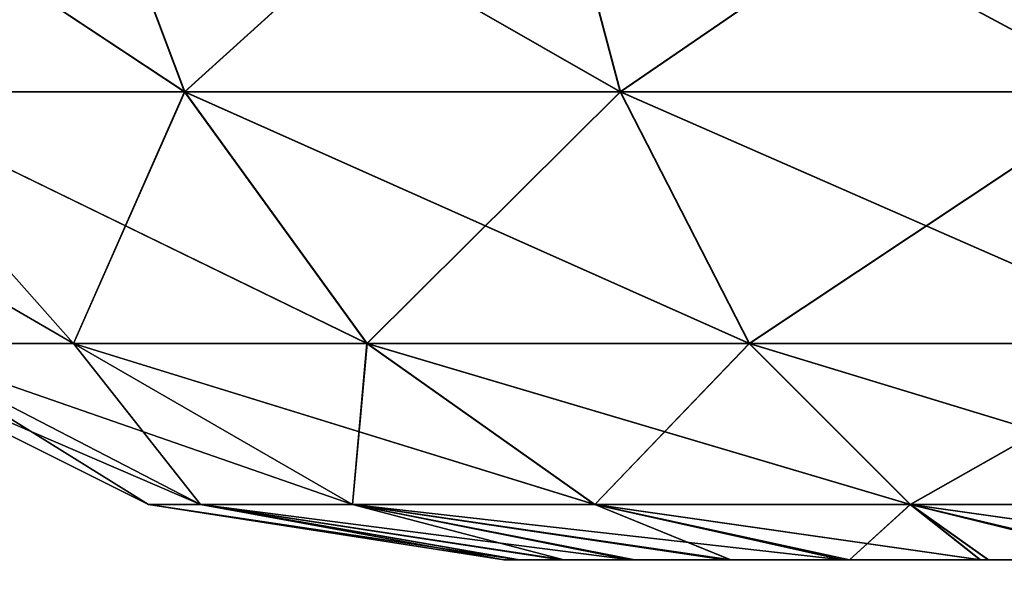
# Model space of a CAD drawing. Header units: millimetres. Extents: x -55 to 55, y -4 to 85.
# Tile 344 of 656: x -19.229 to -19.019, y 0.496 to 0.615. Entities that reach past the tile are written whole.
import ezdxf

# ---------------------------------------------------------------- set-up
doc = ezdxf.new("R2010")
doc.units = ezdxf.units.MM
doc.header["$LTSCALE"] = 116.785152
for name, color, linetype in [('2', 7, 'CONTINUOUS'), ('20', 7, 'CONTINUOUS'), ('22', 7, 'CONTINUOUS'), ('638', 7, 'CONTINUOUS'), ('639', 7, 'CONTINUOUS'), ('653', 7, 'CONTINUOUS'), ('654', 7, 'CONTINUOUS'), ('655', 7, 'CONTINUOUS'), ('661', 7, 'CONTINUOUS'), ('662', 7, 'CONTINUOUS'), ('663', 7, 'CONTINUOUS'), ('677', 7, 'CONTINUOUS'), ('8028', 7, 'CONTINUOUS'), ('8030', 7, 'CONTINUOUS'), ('8091', 7, 'CONTINUOUS'), ('8093', 7, 'CONTINUOUS')]:
    doc.layers.add(name, color=color, linetype=linetype)

msp = doc.modelspace()

# ---------------------------------------------------------------- linework, layer by layer
at = {"layer": '2', "color": 7, "linetype": 'CONTINUOUS'}
for points in [[(-19.12222, 0.5, 47.44684), (-19.12553, 0.5, 25.09938), (-19.12553, 0.5, 47.40627), (-19.12222, 0.5, 47.44684)], [(-19.12244, 0.5, 25.06018), (-19.12553, 0.5, 25.09938), (-19.12222, 0.5, 47.44684), (-19.12244, 0.5, 25.06018)], [(-19.12222, 0.5, -25.05883), (-19.12553, 0.5, -47.40627), (-19.12553, 0.5, -25.09938), (-19.12222, 0.5, -25.05883)], [(-19.12244, 0.5, -47.44548), (-19.12553, 0.5, -47.40627), (-19.12222, 0.5, -25.05883), (-19.12244, 0.5, -47.44548)], [(-19.12222, 0.5, 22.89117), (-19.12553, 0.5, -22.85062), (-19.12553, 0.5, 22.85062), (-19.12222, 0.5, 22.89117)], [(-19.12244, 0.5, -22.88982), (-19.12553, 0.5, -22.85062), (-19.12222, 0.5, 22.89117), (-19.12244, 0.5, -22.88982)], [(-19.11337, 0.5, 25.02236), (-19.12244, 0.5, 25.06018), (-19.12222, 0.5, 47.44684), (-19.11337, 0.5, 25.02236)], [(-19.11338, 0.5, -47.4833), (-19.12244, 0.5, -47.44548), (-19.12222, 0.5, -25.05883), (-19.11338, 0.5, -47.4833)], [(-19.11337, 0.5, -22.92764), (-19.12244, 0.5, -22.88982), (-19.12222, 0.5, 22.89117), (-19.11337, 0.5, -22.92764)], [(-19.1127, 0.5, 47.48535), (-19.11337, 0.5, 25.02236), (-19.12222, 0.5, 47.44684), (-19.1127, 0.5, 47.48535)], [(-19.1127, 0.5, -25.02033), (-19.11338, 0.5, -47.4833), (-19.12222, 0.5, -25.05883), (-19.1127, 0.5, -25.02033)], [(-19.1127, 0.5, 22.92967), (-19.11337, 0.5, -22.92764), (-19.12222, 0.5, 22.89117), (-19.1127, 0.5, 22.92967)], [(-19.09854, 0.5, -47.51928), (-19.11338, 0.5, -47.4833), (-19.1127, 0.5, -25.02033), (-19.09854, 0.5, -47.51928)], [(-19.09854, 0.5, 24.98638), (-19.11337, 0.5, 25.02236), (-19.1127, 0.5, 47.48535), (-19.09854, 0.5, 24.98638)], [(-19.09854, 0.5, -22.96362), (-19.11337, 0.5, -22.92764), (-19.1127, 0.5, 22.92967), (-19.09854, 0.5, -22.96362)], [(-19.09758, 0.5, 47.52117), (-19.09854, 0.5, 24.98638), (-19.1127, 0.5, 47.48535), (-19.09758, 0.5, 47.52117)], [(-19.09757, 0.5, 22.9655), (-19.09854, 0.5, -22.96362), (-19.1127, 0.5, 22.92967), (-19.09757, 0.5, 22.9655)], [(-19.09757, 0.5, -24.9845), (-19.09854, 0.5, -47.51928), (-19.1127, 0.5, -25.02033), (-19.09757, 0.5, -24.9845)], [(-19.07829, 0.5, 24.95314), (-19.09854, 0.5, 24.98638), (-19.09758, 0.5, 47.52117), (-19.07829, 0.5, 24.95314)], [(-19.07829, 0.5, -22.99686), (-19.09854, 0.5, -22.96362), (-19.09757, 0.5, 22.9655), (-19.07829, 0.5, -22.99686)], [(-19.0783, 0.5, -47.55253), (-19.09854, 0.5, -47.51928), (-19.09757, 0.5, -24.9845), (-19.0783, 0.5, -47.55253)], [(-19.07705, 0.5, 47.55425), (-19.07829, 0.5, 24.95314), (-19.09758, 0.5, 47.52117), (-19.07705, 0.5, 47.55425)], [(-19.07704, 0.5, 22.99858), (-19.07829, 0.5, -22.99686), (-19.09757, 0.5, 22.9655), (-19.07704, 0.5, 22.99858)], [(-19.07704, 0.5, -24.95142), (-19.0783, 0.5, -47.55253), (-19.09757, 0.5, -24.9845), (-19.07704, 0.5, -24.95142)], [(-19.05315, 0.5, -47.58222), (-19.0783, 0.5, -47.55253), (-19.07704, 0.5, -24.95142), (-19.05315, 0.5, -47.58222)], [(-19.05313, 0.5, 24.92345), (-19.07829, 0.5, 24.95314), (-19.07705, 0.5, 47.55425), (-19.05313, 0.5, 24.92345)], [(-19.05313, 0.5, -23.02655), (-19.07829, 0.5, -22.99686), (-19.07704, 0.5, 22.99858), (-19.05313, 0.5, -23.02655)], [(-19.05164, 0.5, 47.58373), (-19.05313, 0.5, 24.92345), (-19.07705, 0.5, 47.55425), (-19.05164, 0.5, 47.58373)], [(-19.05162, 0.5, 23.02806), (-19.05313, 0.5, -23.02655), (-19.07704, 0.5, 22.99858), (-19.05162, 0.5, 23.02806)], [(-19.05162, 0.5, -24.92194), (-19.05315, 0.5, -47.58222), (-19.07704, 0.5, -24.95142), (-19.05162, 0.5, -24.92194)], [(-19.02369, 0.5, -47.60764), (-19.05315, 0.5, -47.58222), (-19.05162, 0.5, -24.92194), (-19.02369, 0.5, -47.60764)], [(-19.02366, 0.5, 24.89802), (-19.05313, 0.5, 24.92345), (-19.05164, 0.5, 47.58373), (-19.02366, 0.5, 24.89802)], [(-19.02366, 0.5, -23.05198), (-19.05313, 0.5, -23.02655), (-19.05162, 0.5, 23.02806), (-19.02366, 0.5, -23.05198)], [(-19.02196, 0.5, 47.60891), (-19.02366, 0.5, 24.89802), (-19.05164, 0.5, 47.58373), (-19.02196, 0.5, 47.60891)], [(-19.02194, 0.5, 23.05324), (-19.02366, 0.5, -23.05198), (-19.05162, 0.5, 23.02806), (-19.02194, 0.5, 23.05324)], [(-19.02194, 0.5, -24.89676), (-19.02369, 0.5, -47.60764), (-19.05162, 0.5, -24.92194), (-19.02194, 0.5, -24.89676)], [(-18.99064, 0.5, -47.62818), (-19.02369, 0.5, -47.60764), (-19.02194, 0.5, -24.89676), (-18.99064, 0.5, -47.62818)], [(-18.9906, 0.5, 24.87748), (-19.02366, 0.5, 24.89802), (-19.02196, 0.5, 47.60891), (-18.9906, 0.5, 24.87748)], [(-18.9906, 0.5, -23.07252), (-19.02366, 0.5, -23.05198), (-19.02194, 0.5, 23.05324), (-18.9906, 0.5, -23.07252)], [(-18.98873, 0.5, 47.62916), (-18.9906, 0.5, 24.87748), (-19.02196, 0.5, 47.60891), (-18.98873, 0.5, 47.62916)], [(-18.9887, 0.5, 23.0735), (-18.9906, 0.5, -23.07252), (-19.02194, 0.5, 23.05324), (-18.9887, 0.5, 23.0735)], [(-18.9887, 0.5, -24.8765), (-18.99064, 0.5, -47.62818), (-19.02194, 0.5, -24.89676), (-18.9887, 0.5, -24.8765)]]:
    msp.add_3dface(points, dxfattribs=at)
at = {"layer": '20', "color": 7, "linetype": 'CONTINUOUS'}
for points in [[(-50.92013, 18.84607, 51.91978), (-50.34738, -3.02618, 51.34704), (-6.30656, 18.84607, 51.91978), (-50.92013, 18.84607, 51.91978)], [(-6.30656, 18.84607, 51.91978), (-50.34738, -3.02618, 51.34704), (-6.29088, 1.69543, 51.47068), (-6.30656, 18.84607, 51.91978)], [(-6.29088, 1.69543, 51.47068), (-50.34738, -3.02618, 51.34704), (-6.28232, 1.56595, 51.46729), (-6.29088, 1.69543, 51.47068)], [(-6.28232, 1.56595, 51.46729), (-50.34738, -3.02618, 51.34704), (-6.25679, 1.43767, 51.46393), (-6.28232, 1.56595, 51.46729)], [(-6.25679, 1.43767, 51.46393), (-50.34738, -3.02618, 51.34704), (-6.21465, 1.31366, 51.46068), (-6.25679, 1.43767, 51.46393)], [(-6.21465, 1.31366, 51.46068), (-50.34738, -3.02618, 51.34704), (-6.15676, 1.19644, 51.45761), (-6.21465, 1.31366, 51.46068)], [(-6.15676, 1.19644, 51.45761), (-50.34738, -3.02618, 51.34704), (-6.0841, 1.08782, 51.45477), (-6.15676, 1.19644, 51.45761)], [(-6.0841, 1.08782, 51.45477), (-50.34738, -3.02618, 51.34704), (-5.99776, 0.9895, 51.45219), (-6.0841, 1.08782, 51.45477)], [(-5.99776, 0.9895, 51.45219), (-50.34738, -3.02618, 51.34704), (-5.8993, 0.90327, 51.44993), (-5.99776, 0.9895, 51.45219)], [(-5.8993, 0.90327, 51.44993), (-50.34738, -3.02618, 51.34704), (-5.7905, 0.83069, 51.44803), (-5.8993, 0.90327, 51.44993)], [(-5.7905, 0.83069, 51.44803), (-50.34738, -3.02618, 51.34704), (-5.67311, 0.7729, 51.44652), (-5.7905, 0.83069, 51.44803)], [(-5.67311, 0.7729, 51.44652), (-50.34738, -3.02618, 51.34704), (-5.54893, 0.73085, 51.44542), (-5.67311, 0.7729, 51.44652)], [(-5.54893, 0.73085, 51.44542), (-50.34738, -3.02618, 51.34704), (-5.42038, 0.7054, 51.44475), (-5.54893, 0.73085, 51.44542)], [(-50.34738, -3.02618, 51.34704), (50.34738, -3.02618, 51.34704), (-5.42038, 0.7054, 51.44475), (-50.34738, -3.02618, 51.34704)]]:
    msp.add_3dface(points, dxfattribs=at)
at = {"layer": '22', "color": 7, "linetype": 'CONTINUOUS'}
for points in [[(-50.34738, -3.02618, -51.34704), (-50.92013, 18.84607, -51.91978), (-6.30656, 18.84607, -51.91978), (-50.34738, -3.02618, -51.34704)], [(-6.29088, 1.69543, -51.47068), (-50.34738, -3.02618, -51.34704), (-6.30656, 18.84607, -51.91978), (-6.29088, 1.69543, -51.47068)], [(-6.28232, 1.56591, -51.46729), (-50.34738, -3.02618, -51.34704), (-6.29088, 1.69543, -51.47068), (-6.28232, 1.56591, -51.46729)], [(-6.25678, 1.43761, -51.46393), (-50.34738, -3.02618, -51.34704), (-6.28232, 1.56591, -51.46729), (-6.25678, 1.43761, -51.46393)], [(-6.21463, 1.31361, -51.46068), (-50.34738, -3.02618, -51.34704), (-6.25678, 1.43761, -51.46393), (-6.21463, 1.31361, -51.46068)], [(-6.15674, 1.1964, -51.45761), (-50.34738, -3.02618, -51.34704), (-6.21463, 1.31361, -51.46068), (-6.15674, 1.1964, -51.45761)], [(-6.08406, 1.08777, -51.45477), (-50.34738, -3.02618, -51.34704), (-6.15674, 1.1964, -51.45761), (-6.08406, 1.08777, -51.45477)], [(-5.99771, 0.98945, -51.45219), (-50.34738, -3.02618, -51.34704), (-6.08406, 1.08777, -51.45477), (-5.99771, 0.98945, -51.45219)], [(-5.89924, 0.90322, -51.44993), (-50.34738, -3.02618, -51.34704), (-5.99771, 0.98945, -51.45219), (-5.89924, 0.90322, -51.44993)], [(-5.79044, 0.83066, -51.44803), (-50.34738, -3.02618, -51.34704), (-5.89924, 0.90322, -51.44993), (-5.79044, 0.83066, -51.44803)], [(-5.67303, 0.77287, -51.44652), (-50.34738, -3.02618, -51.34704), (-5.79044, 0.83066, -51.44803), (-5.67303, 0.77287, -51.44652)], [(-5.54881, 0.73082, -51.44542), (-50.34738, -3.02618, -51.34704), (-5.67303, 0.77287, -51.44652), (-5.54881, 0.73082, -51.44542)], [(-5.42029, 0.70539, -51.44475), (-50.34738, -3.02618, -51.34704), (-5.54881, 0.73082, -51.44542), (-5.42029, 0.70539, -51.44475)], [(50.34738, -3.02618, -51.34704), (-50.34738, -3.02618, -51.34704), (5.42038, 0.7054, -51.44475), (50.34738, -3.02618, -51.34704)], [(5.42038, 0.7054, -51.44475), (-50.34738, -3.02618, -51.34704), (5.29057, 0.69695, -51.44453), (5.42038, 0.7054, -51.44475)], [(-5.29057, 0.69695, -51.44453), (-50.34738, -3.02618, -51.34704), (-5.42029, 0.70539, -51.44475), (-5.29057, 0.69695, -51.44453)], [(5.29057, 0.69695, -51.44453), (-50.34738, -3.02618, -51.34704), (-5.29057, 0.69695, -51.44453), (5.29057, 0.69695, -51.44453)]]:
    msp.add_3dface(points, dxfattribs=at)
at = {"layer": '638', "color": 7, "linetype": 'CONTINUOUS'}
for points in [[(-19.20154, 0.51183, 47.40627), (-19.27041, 0.54626, 25.09938), (-19.27041, 0.54626, 47.40627), (-19.20154, 0.51183, 47.40627)], [(-19.20154, 0.51183, 25.09938), (-19.27041, 0.54626, 25.09938), (-19.20154, 0.51183, 47.40627), (-19.20154, 0.51183, 25.09938)], [(-19.12553, 0.5, 47.40627), (-19.20154, 0.51183, 25.09938), (-19.20154, 0.51183, 47.40627), (-19.12553, 0.5, 47.40627)], [(-19.12553, 0.5, 47.40627), (-19.12553, 0.5, 25.09938), (-19.20154, 0.51183, 25.09938), (-19.12553, 0.5, 47.40627)]]:
    msp.add_3dface(points, dxfattribs=at)
at = {"layer": '639', "color": 7, "linetype": 'CONTINUOUS'}
for points in [[(-19.21939, 0.668, 47.74997), (-19.26531, 0.60002, 47.63121), (-19.29663, 0.668, 47.64928), (-19.21939, 0.668, 47.74997)], [(-19.19382, 0.60002, 47.72441), (-19.26531, 0.60002, 47.63121), (-19.21939, 0.668, 47.74997), (-19.19382, 0.60002, 47.72441)], [(-19.11872, 0.668, 47.82724), (-19.19382, 0.60002, 47.72441), (-19.21939, 0.668, 47.74997), (-19.11872, 0.668, 47.82724)], [(-19.10064, 0.60002, 47.79593), (-19.19382, 0.60002, 47.72441), (-19.11872, 0.668, 47.82724), (-19.10064, 0.60002, 47.79593)], [(-19.00147, 0.668, 47.87581), (-19.10064, 0.60002, 47.79593), (-19.11872, 0.668, 47.82724), (-19.00147, 0.668, 47.87581)], [(-18.99212, 0.60002, 47.84088), (-19.10064, 0.60002, 47.79593), (-19.00147, 0.668, 47.87581), (-18.99212, 0.60002, 47.84088)], [(-19.19382, 0.60002, 47.72441), (-19.21756, 0.54626, 47.60366), (-19.26531, 0.60002, 47.63121), (-19.19382, 0.60002, 47.72441)], [(-19.21756, 0.54626, 47.60366), (-19.25698, 0.54626, 47.50844), (-19.26531, 0.60002, 47.63121), (-19.21756, 0.54626, 47.60366)], [(-19.15483, 0.54626, 47.68544), (-19.21756, 0.54626, 47.60366), (-19.19382, 0.60002, 47.72441), (-19.15483, 0.54626, 47.68544)], [(-19.10064, 0.60002, 47.79593), (-19.15483, 0.54626, 47.68544), (-19.19382, 0.60002, 47.72441), (-19.10064, 0.60002, 47.79593)], [(-19.07307, 0.54626, 47.74819), (-19.15483, 0.54626, 47.68544), (-19.10064, 0.60002, 47.79593), (-19.07307, 0.54626, 47.74819)], [(-18.99212, 0.60002, 47.84088), (-19.07307, 0.54626, 47.74819), (-19.10064, 0.60002, 47.79593), (-18.99212, 0.60002, 47.84088)], [(-18.97785, 0.54626, 47.78763), (-19.07307, 0.54626, 47.74819), (-18.99212, 0.60002, 47.84088), (-18.97785, 0.54626, 47.78763)], [(-19.25698, 0.54626, 47.50844), (-19.20154, 0.51183, 47.40627), (-19.27041, 0.54626, 47.40627), (-19.25698, 0.54626, 47.50844)], [(-19.21756, 0.54626, 47.60366), (-19.19044, 0.51183, 47.49062), (-19.25698, 0.54626, 47.50844), (-19.21756, 0.54626, 47.60366)], [(-19.19044, 0.51183, 47.49062), (-19.20154, 0.51183, 47.40627), (-19.25698, 0.54626, 47.50844), (-19.19044, 0.51183, 47.49062)], [(-19.15483, 0.54626, 47.68544), (-19.1579, 0.51183, 47.56923), (-19.21756, 0.54626, 47.60366), (-19.15483, 0.54626, 47.68544)], [(-19.1579, 0.51183, 47.56923), (-19.19044, 0.51183, 47.49062), (-19.21756, 0.54626, 47.60366), (-19.1579, 0.51183, 47.56923)], [(-19.10612, 0.51183, 47.63674), (-19.1579, 0.51183, 47.56923), (-19.15483, 0.54626, 47.68544), (-19.10612, 0.51183, 47.63674)], [(-19.07307, 0.54626, 47.74819), (-19.10612, 0.51183, 47.63674), (-19.15483, 0.54626, 47.68544), (-19.07307, 0.54626, 47.74819)], [(-19.03863, 0.51183, 47.68854), (-19.10612, 0.51183, 47.63674), (-19.07307, 0.54626, 47.74819), (-19.03863, 0.51183, 47.68854)], [(-18.97785, 0.54626, 47.78763), (-19.03863, 0.51183, 47.68854), (-19.07307, 0.54626, 47.74819), (-18.97785, 0.54626, 47.78763)], [(-18.96002, 0.51183, 47.7211), (-19.03863, 0.51183, 47.68854), (-18.97785, 0.54626, 47.78763), (-18.96002, 0.51183, 47.7211)], [(-19.19044, 0.51183, 47.49062), (-19.12553, 0.5, 47.40627), (-19.20154, 0.51183, 47.40627), (-19.19044, 0.51183, 47.49062)], [(-19.1127, 0.5, 47.48535), (-19.12222, 0.5, 47.44684), (-19.19044, 0.51183, 47.49062), (-19.1127, 0.5, 47.48535)], [(-19.1579, 0.51183, 47.56923), (-19.1127, 0.5, 47.48535), (-19.19044, 0.51183, 47.49062), (-19.1579, 0.51183, 47.56923)], [(-19.12222, 0.5, 47.44684), (-19.12553, 0.5, 47.40627), (-19.19044, 0.51183, 47.49062), (-19.12222, 0.5, 47.44684)], [(-19.07705, 0.5, 47.55425), (-19.09758, 0.5, 47.52117), (-19.1579, 0.51183, 47.56923), (-19.07705, 0.5, 47.55425)], [(-19.10612, 0.51183, 47.63674), (-19.07705, 0.5, 47.55425), (-19.1579, 0.51183, 47.56923), (-19.10612, 0.51183, 47.63674)], [(-19.09758, 0.5, 47.52117), (-19.1127, 0.5, 47.48535), (-19.1579, 0.51183, 47.56923), (-19.09758, 0.5, 47.52117)], [(-19.05164, 0.5, 47.58373), (-19.07705, 0.5, 47.55425), (-19.10612, 0.51183, 47.63674), (-19.05164, 0.5, 47.58373)], [(-19.03863, 0.51183, 47.68854), (-19.05164, 0.5, 47.58373), (-19.10612, 0.51183, 47.63674), (-19.03863, 0.51183, 47.68854)], [(-19.02196, 0.5, 47.60891), (-19.05164, 0.5, 47.58373), (-19.03863, 0.51183, 47.68854), (-19.02196, 0.5, 47.60891)], [(-18.96002, 0.51183, 47.7211), (-18.98873, 0.5, 47.62916), (-19.03863, 0.51183, 47.68854), (-18.96002, 0.51183, 47.7211)], [(-18.98873, 0.5, 47.62916), (-19.02196, 0.5, 47.60891), (-19.03863, 0.51183, 47.68854), (-18.98873, 0.5, 47.62916)]]:
    msp.add_3dface(points, dxfattribs=at)
at = {"layer": '653', "color": 7, "linetype": 'CONTINUOUS'}
for points in [[(-19.29659, 0.668, 24.85635), (-19.19378, 0.60002, 24.78123), (-19.21934, 0.668, 24.75566), (-19.29659, 0.668, 24.85635)], [(-19.26528, 0.60002, 24.87442), (-19.19378, 0.60002, 24.78123), (-19.29659, 0.668, 24.85635), (-19.26528, 0.60002, 24.87442)], [(-19.21934, 0.668, 24.75566), (-19.10058, 0.60002, 24.70972), (-19.11866, 0.668, 24.67841), (-19.21934, 0.668, 24.75566)], [(-19.19378, 0.60002, 24.78123), (-19.10058, 0.60002, 24.70972), (-19.21934, 0.668, 24.75566), (-19.19378, 0.60002, 24.78123)], [(-19.10058, 0.60002, 24.70972), (-18.99206, 0.60002, 24.66478), (-19.11866, 0.668, 24.67841), (-19.10058, 0.60002, 24.70972)], [(-19.11866, 0.668, 24.67841), (-18.99206, 0.60002, 24.66478), (-19.00142, 0.668, 24.62985), (-19.11866, 0.668, 24.67841)], [(-19.25697, 0.54626, 24.99721), (-19.21753, 0.54626, 24.90198), (-19.31022, 0.60002, 24.98294), (-19.25697, 0.54626, 24.99721)], [(-19.31022, 0.60002, 24.98294), (-19.21753, 0.54626, 24.90198), (-19.26528, 0.60002, 24.87442), (-19.31022, 0.60002, 24.98294)], [(-19.26528, 0.60002, 24.87442), (-19.15479, 0.54626, 24.82021), (-19.19378, 0.60002, 24.78123), (-19.26528, 0.60002, 24.87442)], [(-19.21753, 0.54626, 24.90198), (-19.15479, 0.54626, 24.82021), (-19.26528, 0.60002, 24.87442), (-19.21753, 0.54626, 24.90198)], [(-19.19378, 0.60002, 24.78123), (-19.07302, 0.54626, 24.75747), (-19.10058, 0.60002, 24.70972), (-19.19378, 0.60002, 24.78123)], [(-19.15479, 0.54626, 24.82021), (-19.07302, 0.54626, 24.75747), (-19.19378, 0.60002, 24.78123), (-19.15479, 0.54626, 24.82021)], [(-19.07302, 0.54626, 24.75747), (-18.9778, 0.54626, 24.71803), (-19.10058, 0.60002, 24.70972), (-19.07302, 0.54626, 24.75747)], [(-19.10058, 0.60002, 24.70972), (-18.9778, 0.54626, 24.71803), (-18.99206, 0.60002, 24.66478), (-19.10058, 0.60002, 24.70972)], [(-19.20154, 0.51183, 25.09938), (-19.19044, 0.51183, 25.01503), (-19.27041, 0.54626, 25.09938), (-19.20154, 0.51183, 25.09938)], [(-19.27041, 0.54626, 25.09938), (-19.19044, 0.51183, 25.01503), (-19.25697, 0.54626, 24.99721), (-19.27041, 0.54626, 25.09938)], [(-19.19044, 0.51183, 25.01503), (-19.15788, 0.51183, 24.93642), (-19.25697, 0.54626, 24.99721), (-19.19044, 0.51183, 25.01503)], [(-19.25697, 0.54626, 24.99721), (-19.15788, 0.51183, 24.93642), (-19.21753, 0.54626, 24.90198), (-19.25697, 0.54626, 24.99721)], [(-19.15788, 0.51183, 24.93642), (-19.10609, 0.51183, 24.86891), (-19.21753, 0.54626, 24.90198), (-19.15788, 0.51183, 24.93642)], [(-19.21753, 0.54626, 24.90198), (-19.10609, 0.51183, 24.86891), (-19.15479, 0.54626, 24.82021), (-19.21753, 0.54626, 24.90198)], [(-19.10609, 0.51183, 24.86891), (-19.03859, 0.51183, 24.81712), (-19.15479, 0.54626, 24.82021), (-19.10609, 0.51183, 24.86891)], [(-19.15479, 0.54626, 24.82021), (-19.03859, 0.51183, 24.81712), (-19.07302, 0.54626, 24.75747), (-19.15479, 0.54626, 24.82021)], [(-19.03859, 0.51183, 24.81712), (-18.95997, 0.51183, 24.78456), (-19.07302, 0.54626, 24.75747), (-19.03859, 0.51183, 24.81712)], [(-19.07302, 0.54626, 24.75747), (-18.95997, 0.51183, 24.78456), (-18.9778, 0.54626, 24.71803), (-19.07302, 0.54626, 24.75747)], [(-19.20154, 0.51183, 25.09938), (-19.12244, 0.5, 25.06018), (-19.19044, 0.51183, 25.01503), (-19.20154, 0.51183, 25.09938)], [(-19.12553, 0.5, 25.09938), (-19.12244, 0.5, 25.06018), (-19.20154, 0.51183, 25.09938), (-19.12553, 0.5, 25.09938)], [(-19.11337, 0.5, 25.02236), (-19.09854, 0.5, 24.98638), (-19.19044, 0.51183, 25.01503), (-19.11337, 0.5, 25.02236)], [(-19.12244, 0.5, 25.06018), (-19.11337, 0.5, 25.02236), (-19.19044, 0.51183, 25.01503), (-19.12244, 0.5, 25.06018)], [(-19.19044, 0.51183, 25.01503), (-19.09854, 0.5, 24.98638), (-19.15788, 0.51183, 24.93642), (-19.19044, 0.51183, 25.01503)], [(-19.09854, 0.5, 24.98638), (-19.07829, 0.5, 24.95314), (-19.15788, 0.51183, 24.93642), (-19.09854, 0.5, 24.98638)], [(-19.07829, 0.5, 24.95314), (-19.05313, 0.5, 24.92345), (-19.15788, 0.51183, 24.93642), (-19.07829, 0.5, 24.95314)], [(-19.15788, 0.51183, 24.93642), (-19.05313, 0.5, 24.92345), (-19.10609, 0.51183, 24.86891), (-19.15788, 0.51183, 24.93642)], [(-19.05313, 0.5, 24.92345), (-19.02366, 0.5, 24.89802), (-19.10609, 0.51183, 24.86891), (-19.05313, 0.5, 24.92345)], [(-19.10609, 0.51183, 24.86891), (-19.02366, 0.5, 24.89802), (-19.03859, 0.51183, 24.81712), (-19.10609, 0.51183, 24.86891)], [(-19.02366, 0.5, 24.89802), (-18.9906, 0.5, 24.87748), (-19.03859, 0.51183, 24.81712), (-19.02366, 0.5, 24.89802)], [(-18.9906, 0.5, 24.87748), (-18.95478, 0.5, 24.86233), (-19.03859, 0.51183, 24.81712), (-18.9906, 0.5, 24.87748)], [(-19.03859, 0.51183, 24.81712), (-18.95478, 0.5, 24.86233), (-18.95997, 0.51183, 24.78456), (-19.03859, 0.51183, 24.81712)]]:
    msp.add_3dface(points, dxfattribs=at)
at = {"layer": '654', "color": 7, "linetype": 'CONTINUOUS'}
for points in [[(-19.20154, 0.51183, 22.85062), (-19.27041, 0.54626, -22.85062), (-19.27041, 0.54626, 22.85062), (-19.20154, 0.51183, 22.85062)], [(-19.20154, 0.51183, -22.85062), (-19.27041, 0.54626, -22.85062), (-19.20154, 0.51183, 22.85062), (-19.20154, 0.51183, -22.85062)], [(-19.12553, 0.5, 22.85062), (-19.20154, 0.51183, -22.85062), (-19.20154, 0.51183, 22.85062), (-19.12553, 0.5, 22.85062)], [(-19.12553, 0.5, 22.85062), (-19.12553, 0.5, -22.85062), (-19.20154, 0.51183, -22.85062), (-19.12553, 0.5, 22.85062)]]:
    msp.add_3dface(points, dxfattribs=at)
at = {"layer": '655', "color": 7, "linetype": 'CONTINUOUS'}
for points in [[(-19.21934, 0.668, 23.19434), (-19.26528, 0.60002, 23.07558), (-19.29659, 0.668, 23.09366), (-19.21934, 0.668, 23.19434)], [(-19.19377, 0.60002, 23.16878), (-19.26528, 0.60002, 23.07558), (-19.21934, 0.668, 23.19434), (-19.19377, 0.60002, 23.16878)], [(-19.11865, 0.668, 23.27159), (-19.19377, 0.60002, 23.16878), (-19.21934, 0.668, 23.19434), (-19.11865, 0.668, 23.27159)], [(-19.10058, 0.60002, 23.24028), (-19.19377, 0.60002, 23.16878), (-19.11865, 0.668, 23.27159), (-19.10058, 0.60002, 23.24028)], [(-19.00141, 0.668, 23.32015), (-19.10058, 0.60002, 23.24028), (-19.11865, 0.668, 23.27159), (-19.00141, 0.668, 23.32015)], [(-18.99206, 0.60002, 23.28522), (-19.10058, 0.60002, 23.24028), (-19.00141, 0.668, 23.32015), (-18.99206, 0.60002, 23.28522)], [(-19.19377, 0.60002, 23.16878), (-19.21753, 0.54626, 23.04802), (-19.26528, 0.60002, 23.07558), (-19.19377, 0.60002, 23.16878)], [(-19.21753, 0.54626, 23.04802), (-19.25697, 0.54626, 22.9528), (-19.26528, 0.60002, 23.07558), (-19.21753, 0.54626, 23.04802)], [(-19.15479, 0.54626, 23.12979), (-19.21753, 0.54626, 23.04802), (-19.19377, 0.60002, 23.16878), (-19.15479, 0.54626, 23.12979)], [(-19.10058, 0.60002, 23.24028), (-19.15479, 0.54626, 23.12979), (-19.19377, 0.60002, 23.16878), (-19.10058, 0.60002, 23.24028)], [(-19.07302, 0.54626, 23.19253), (-19.15479, 0.54626, 23.12979), (-19.10058, 0.60002, 23.24028), (-19.07302, 0.54626, 23.19253)], [(-18.99206, 0.60002, 23.28522), (-19.07302, 0.54626, 23.19253), (-19.10058, 0.60002, 23.24028), (-18.99206, 0.60002, 23.28522)], [(-18.97779, 0.54626, 23.23197), (-19.07302, 0.54626, 23.19253), (-18.99206, 0.60002, 23.28522), (-18.97779, 0.54626, 23.23197)], [(-19.25697, 0.54626, 22.9528), (-19.20154, 0.51183, 22.85062), (-19.27041, 0.54626, 22.85062), (-19.25697, 0.54626, 22.9528)], [(-19.21753, 0.54626, 23.04802), (-19.19044, 0.51183, 22.93497), (-19.25697, 0.54626, 22.9528), (-19.21753, 0.54626, 23.04802)], [(-19.19044, 0.51183, 22.93497), (-19.20154, 0.51183, 22.85062), (-19.25697, 0.54626, 22.9528), (-19.19044, 0.51183, 22.93497)], [(-19.15788, 0.51183, 23.01359), (-19.19044, 0.51183, 22.93497), (-19.21753, 0.54626, 23.04802), (-19.15788, 0.51183, 23.01359)], [(-19.15479, 0.54626, 23.12979), (-19.15788, 0.51183, 23.01359), (-19.21753, 0.54626, 23.04802), (-19.15479, 0.54626, 23.12979)], [(-19.10609, 0.51183, 23.08109), (-19.15788, 0.51183, 23.01359), (-19.15479, 0.54626, 23.12979), (-19.10609, 0.51183, 23.08109)], [(-19.07302, 0.54626, 23.19253), (-19.10609, 0.51183, 23.08109), (-19.15479, 0.54626, 23.12979), (-19.07302, 0.54626, 23.19253)], [(-19.03858, 0.51183, 23.13288), (-19.10609, 0.51183, 23.08109), (-19.07302, 0.54626, 23.19253), (-19.03858, 0.51183, 23.13288)], [(-18.97779, 0.54626, 23.23197), (-19.03858, 0.51183, 23.13288), (-19.07302, 0.54626, 23.19253), (-18.97779, 0.54626, 23.23197)], [(-18.95997, 0.51183, 23.16544), (-19.03858, 0.51183, 23.13288), (-18.97779, 0.54626, 23.23197), (-18.95997, 0.51183, 23.16544)], [(-19.19044, 0.51183, 22.93497), (-19.12553, 0.5, 22.85062), (-19.20154, 0.51183, 22.85062), (-19.19044, 0.51183, 22.93497)], [(-19.15788, 0.51183, 23.01359), (-19.1127, 0.5, 22.92967), (-19.19044, 0.51183, 22.93497), (-19.15788, 0.51183, 23.01359)], [(-19.1127, 0.5, 22.92967), (-19.12222, 0.5, 22.89117), (-19.19044, 0.51183, 22.93497), (-19.1127, 0.5, 22.92967)], [(-19.12222, 0.5, 22.89117), (-19.12553, 0.5, 22.85062), (-19.19044, 0.51183, 22.93497), (-19.12222, 0.5, 22.89117)], [(-19.09757, 0.5, 22.9655), (-19.1127, 0.5, 22.92967), (-19.15788, 0.51183, 23.01359), (-19.09757, 0.5, 22.9655)], [(-19.10609, 0.51183, 23.08109), (-19.07704, 0.5, 22.99858), (-19.15788, 0.51183, 23.01359), (-19.10609, 0.51183, 23.08109)], [(-19.07704, 0.5, 22.99858), (-19.09757, 0.5, 22.9655), (-19.15788, 0.51183, 23.01359), (-19.07704, 0.5, 22.99858)], [(-19.03858, 0.51183, 23.13288), (-19.05162, 0.5, 23.02806), (-19.10609, 0.51183, 23.08109), (-19.03858, 0.51183, 23.13288)], [(-19.05162, 0.5, 23.02806), (-19.07704, 0.5, 22.99858), (-19.10609, 0.51183, 23.08109), (-19.05162, 0.5, 23.02806)], [(-19.02194, 0.5, 23.05324), (-19.05162, 0.5, 23.02806), (-19.03858, 0.51183, 23.13288), (-19.02194, 0.5, 23.05324)], [(-18.95997, 0.51183, 23.16544), (-18.9887, 0.5, 23.0735), (-19.03858, 0.51183, 23.13288), (-18.95997, 0.51183, 23.16544)], [(-18.9887, 0.5, 23.0735), (-19.02194, 0.5, 23.05324), (-19.03858, 0.51183, 23.13288), (-18.9887, 0.5, 23.0735)]]:
    msp.add_3dface(points, dxfattribs=at)
at = {"layer": '661', "color": 7, "linetype": 'CONTINUOUS'}
for points in [[(-19.26528, 0.60002, -23.07558), (-19.19378, 0.60002, -23.16877), (-19.29659, 0.668, -23.09365), (-19.26528, 0.60002, -23.07558)], [(-19.29659, 0.668, -23.09365), (-19.19378, 0.60002, -23.16877), (-19.21934, 0.668, -23.19434), (-19.29659, 0.668, -23.09365)], [(-19.21934, 0.668, -23.19434), (-19.10058, 0.60002, -23.24028), (-19.11866, 0.668, -23.27159), (-19.21934, 0.668, -23.19434)], [(-19.19378, 0.60002, -23.16877), (-19.10058, 0.60002, -23.24028), (-19.21934, 0.668, -23.19434), (-19.19378, 0.60002, -23.16877)], [(-19.11866, 0.668, -23.27159), (-18.99206, 0.60002, -23.28522), (-19.00142, 0.668, -23.32015), (-19.11866, 0.668, -23.27159)], [(-19.10058, 0.60002, -23.24028), (-18.99206, 0.60002, -23.28522), (-19.11866, 0.668, -23.27159), (-19.10058, 0.60002, -23.24028)], [(-19.25697, 0.54626, -22.95279), (-19.21753, 0.54626, -23.04802), (-19.31022, 0.60002, -22.96706), (-19.25697, 0.54626, -22.95279)], [(-19.31022, 0.60002, -22.96706), (-19.21753, 0.54626, -23.04802), (-19.26528, 0.60002, -23.07558), (-19.31022, 0.60002, -22.96706)], [(-19.21753, 0.54626, -23.04802), (-19.15479, 0.54626, -23.12979), (-19.26528, 0.60002, -23.07558), (-19.21753, 0.54626, -23.04802)], [(-19.26528, 0.60002, -23.07558), (-19.15479, 0.54626, -23.12979), (-19.19378, 0.60002, -23.16877), (-19.26528, 0.60002, -23.07558)], [(-19.15479, 0.54626, -23.12979), (-19.07302, 0.54626, -23.19253), (-19.19378, 0.60002, -23.16877), (-19.15479, 0.54626, -23.12979)], [(-19.19378, 0.60002, -23.16877), (-19.07302, 0.54626, -23.19253), (-19.10058, 0.60002, -23.24028), (-19.19378, 0.60002, -23.16877)], [(-19.07302, 0.54626, -23.19253), (-18.9778, 0.54626, -23.23197), (-19.10058, 0.60002, -23.24028), (-19.07302, 0.54626, -23.19253)], [(-19.10058, 0.60002, -23.24028), (-18.9778, 0.54626, -23.23197), (-18.99206, 0.60002, -23.28522), (-19.10058, 0.60002, -23.24028)], [(-19.20154, 0.51183, -22.85062), (-19.19044, 0.51183, -22.93497), (-19.27041, 0.54626, -22.85062), (-19.20154, 0.51183, -22.85062)], [(-19.27041, 0.54626, -22.85062), (-19.19044, 0.51183, -22.93497), (-19.25697, 0.54626, -22.95279), (-19.27041, 0.54626, -22.85062)], [(-19.19044, 0.51183, -22.93497), (-19.15788, 0.51183, -23.01358), (-19.25697, 0.54626, -22.95279), (-19.19044, 0.51183, -22.93497)], [(-19.25697, 0.54626, -22.95279), (-19.15788, 0.51183, -23.01358), (-19.21753, 0.54626, -23.04802), (-19.25697, 0.54626, -22.95279)], [(-19.15788, 0.51183, -23.01358), (-19.10609, 0.51183, -23.08109), (-19.21753, 0.54626, -23.04802), (-19.15788, 0.51183, -23.01358)], [(-19.21753, 0.54626, -23.04802), (-19.10609, 0.51183, -23.08109), (-19.15479, 0.54626, -23.12979), (-19.21753, 0.54626, -23.04802)], [(-19.10609, 0.51183, -23.08109), (-19.03859, 0.51183, -23.13288), (-19.15479, 0.54626, -23.12979), (-19.10609, 0.51183, -23.08109)], [(-19.15479, 0.54626, -23.12979), (-19.03859, 0.51183, -23.13288), (-19.07302, 0.54626, -23.19253), (-19.15479, 0.54626, -23.12979)], [(-19.07302, 0.54626, -23.19253), (-18.95997, 0.51183, -23.16544), (-18.9778, 0.54626, -23.23197), (-19.07302, 0.54626, -23.19253)], [(-19.03859, 0.51183, -23.13288), (-18.95997, 0.51183, -23.16544), (-19.07302, 0.54626, -23.19253), (-19.03859, 0.51183, -23.13288)], [(-19.20154, 0.51183, -22.85062), (-19.12244, 0.5, -22.88982), (-19.19044, 0.51183, -22.93497), (-19.20154, 0.51183, -22.85062)], [(-19.12553, 0.5, -22.85062), (-19.12244, 0.5, -22.88982), (-19.20154, 0.51183, -22.85062), (-19.12553, 0.5, -22.85062)], [(-19.19044, 0.51183, -22.93497), (-19.09854, 0.5, -22.96362), (-19.15788, 0.51183, -23.01358), (-19.19044, 0.51183, -22.93497)], [(-19.12244, 0.5, -22.88982), (-19.11337, 0.5, -22.92764), (-19.19044, 0.51183, -22.93497), (-19.12244, 0.5, -22.88982)], [(-19.11337, 0.5, -22.92764), (-19.09854, 0.5, -22.96362), (-19.19044, 0.51183, -22.93497), (-19.11337, 0.5, -22.92764)], [(-19.07829, 0.5, -22.99686), (-19.05313, 0.5, -23.02655), (-19.15788, 0.51183, -23.01358), (-19.07829, 0.5, -22.99686)], [(-19.15788, 0.51183, -23.01358), (-19.05313, 0.5, -23.02655), (-19.10609, 0.51183, -23.08109), (-19.15788, 0.51183, -23.01358)], [(-19.09854, 0.5, -22.96362), (-19.07829, 0.5, -22.99686), (-19.15788, 0.51183, -23.01358), (-19.09854, 0.5, -22.96362)], [(-19.10609, 0.51183, -23.08109), (-19.02366, 0.5, -23.05198), (-19.03859, 0.51183, -23.13288), (-19.10609, 0.51183, -23.08109)], [(-19.05313, 0.5, -23.02655), (-19.02366, 0.5, -23.05198), (-19.10609, 0.51183, -23.08109), (-19.05313, 0.5, -23.02655)], [(-19.02366, 0.5, -23.05198), (-18.9906, 0.5, -23.07252), (-19.03859, 0.51183, -23.13288), (-19.02366, 0.5, -23.05198)], [(-18.9906, 0.5, -23.07252), (-18.95478, 0.5, -23.08767), (-19.03859, 0.51183, -23.13288), (-18.9906, 0.5, -23.07252)], [(-19.03859, 0.51183, -23.13288), (-18.95478, 0.5, -23.08767), (-18.95997, 0.51183, -23.16544), (-19.03859, 0.51183, -23.13288)]]:
    msp.add_3dface(points, dxfattribs=at)
at = {"layer": '662', "color": 7, "linetype": 'CONTINUOUS'}
for points in [[(-19.20154, 0.51183, -25.09938), (-19.27041, 0.54626, -47.40627), (-19.27041, 0.54626, -25.09938), (-19.20154, 0.51183, -25.09938)], [(-19.20154, 0.51183, -47.40627), (-19.27041, 0.54626, -47.40627), (-19.20154, 0.51183, -25.09938), (-19.20154, 0.51183, -47.40627)], [(-19.12553, 0.5, -25.09938), (-19.12553, 0.5, -47.40627), (-19.20154, 0.51183, -47.40627), (-19.12553, 0.5, -25.09938)], [(-19.12553, 0.5, -25.09938), (-19.20154, 0.51183, -47.40627), (-19.20154, 0.51183, -25.09938), (-19.12553, 0.5, -25.09938)]]:
    msp.add_3dface(points, dxfattribs=at)
at = {"layer": '663', "color": 7, "linetype": 'CONTINUOUS'}
for points in [[(-19.21934, 0.668, -24.75566), (-19.26528, 0.60002, -24.87442), (-19.29659, 0.668, -24.85634), (-19.21934, 0.668, -24.75566)], [(-19.19377, 0.60002, -24.78122), (-19.26528, 0.60002, -24.87442), (-19.21934, 0.668, -24.75566), (-19.19377, 0.60002, -24.78122)], [(-19.11865, 0.668, -24.67841), (-19.19377, 0.60002, -24.78122), (-19.21934, 0.668, -24.75566), (-19.11865, 0.668, -24.67841)], [(-19.10058, 0.60002, -24.70972), (-19.19377, 0.60002, -24.78122), (-19.11865, 0.668, -24.67841), (-19.10058, 0.60002, -24.70972)], [(-19.00141, 0.668, -24.62985), (-19.10058, 0.60002, -24.70972), (-19.11865, 0.668, -24.67841), (-19.00141, 0.668, -24.62985)], [(-18.99206, 0.60002, -24.66478), (-19.10058, 0.60002, -24.70972), (-19.00141, 0.668, -24.62985), (-18.99206, 0.60002, -24.66478)], [(-19.21753, 0.54626, -24.90198), (-19.25697, 0.54626, -24.9972), (-19.26528, 0.60002, -24.87442), (-19.21753, 0.54626, -24.90198)], [(-19.19377, 0.60002, -24.78122), (-19.21753, 0.54626, -24.90198), (-19.26528, 0.60002, -24.87442), (-19.19377, 0.60002, -24.78122)], [(-19.15479, 0.54626, -24.82021), (-19.21753, 0.54626, -24.90198), (-19.19377, 0.60002, -24.78122), (-19.15479, 0.54626, -24.82021)], [(-19.10058, 0.60002, -24.70972), (-19.15479, 0.54626, -24.82021), (-19.19377, 0.60002, -24.78122), (-19.10058, 0.60002, -24.70972)], [(-19.07302, 0.54626, -24.75747), (-19.15479, 0.54626, -24.82021), (-19.10058, 0.60002, -24.70972), (-19.07302, 0.54626, -24.75747)], [(-18.99206, 0.60002, -24.66478), (-19.07302, 0.54626, -24.75747), (-19.10058, 0.60002, -24.70972), (-18.99206, 0.60002, -24.66478)], [(-18.97779, 0.54626, -24.71803), (-19.07302, 0.54626, -24.75747), (-18.99206, 0.60002, -24.66478), (-18.97779, 0.54626, -24.71803)], [(-19.25697, 0.54626, -24.9972), (-19.20154, 0.51183, -25.09938), (-19.27041, 0.54626, -25.09938), (-19.25697, 0.54626, -24.9972)], [(-19.21753, 0.54626, -24.90198), (-19.19044, 0.51183, -25.01503), (-19.25697, 0.54626, -24.9972), (-19.21753, 0.54626, -24.90198)], [(-19.19044, 0.51183, -25.01503), (-19.20154, 0.51183, -25.09938), (-19.25697, 0.54626, -24.9972), (-19.19044, 0.51183, -25.01503)], [(-19.15479, 0.54626, -24.82021), (-19.15788, 0.51183, -24.93641), (-19.21753, 0.54626, -24.90198), (-19.15479, 0.54626, -24.82021)], [(-19.15788, 0.51183, -24.93641), (-19.19044, 0.51183, -25.01503), (-19.21753, 0.54626, -24.90198), (-19.15788, 0.51183, -24.93641)], [(-19.10609, 0.51183, -24.86891), (-19.15788, 0.51183, -24.93641), (-19.15479, 0.54626, -24.82021), (-19.10609, 0.51183, -24.86891)], [(-19.07302, 0.54626, -24.75747), (-19.10609, 0.51183, -24.86891), (-19.15479, 0.54626, -24.82021), (-19.07302, 0.54626, -24.75747)], [(-19.03858, 0.51183, -24.81712), (-19.10609, 0.51183, -24.86891), (-19.07302, 0.54626, -24.75747), (-19.03858, 0.51183, -24.81712)], [(-18.97779, 0.54626, -24.71803), (-19.03858, 0.51183, -24.81712), (-19.07302, 0.54626, -24.75747), (-18.97779, 0.54626, -24.71803)], [(-18.95997, 0.51183, -24.78456), (-19.03858, 0.51183, -24.81712), (-18.97779, 0.54626, -24.71803), (-18.95997, 0.51183, -24.78456)], [(-19.19044, 0.51183, -25.01503), (-19.12553, 0.5, -25.09938), (-19.20154, 0.51183, -25.09938), (-19.19044, 0.51183, -25.01503)], [(-19.1127, 0.5, -25.02033), (-19.12222, 0.5, -25.05883), (-19.19044, 0.51183, -25.01503), (-19.1127, 0.5, -25.02033)], [(-19.15788, 0.51183, -24.93641), (-19.1127, 0.5, -25.02033), (-19.19044, 0.51183, -25.01503), (-19.15788, 0.51183, -24.93641)], [(-19.12222, 0.5, -25.05883), (-19.12553, 0.5, -25.09938), (-19.19044, 0.51183, -25.01503), (-19.12222, 0.5, -25.05883)], [(-19.07704, 0.5, -24.95142), (-19.09757, 0.5, -24.9845), (-19.15788, 0.51183, -24.93641), (-19.07704, 0.5, -24.95142)], [(-19.10609, 0.51183, -24.86891), (-19.07704, 0.5, -24.95142), (-19.15788, 0.51183, -24.93641), (-19.10609, 0.51183, -24.86891)], [(-19.09757, 0.5, -24.9845), (-19.1127, 0.5, -25.02033), (-19.15788, 0.51183, -24.93641), (-19.09757, 0.5, -24.9845)], [(-19.03858, 0.51183, -24.81712), (-19.05162, 0.5, -24.92194), (-19.10609, 0.51183, -24.86891), (-19.03858, 0.51183, -24.81712)], [(-19.05162, 0.5, -24.92194), (-19.07704, 0.5, -24.95142), (-19.10609, 0.51183, -24.86891), (-19.05162, 0.5, -24.92194)], [(-19.02194, 0.5, -24.89676), (-19.05162, 0.5, -24.92194), (-19.03858, 0.51183, -24.81712), (-19.02194, 0.5, -24.89676)], [(-18.95997, 0.51183, -24.78456), (-18.9887, 0.5, -24.8765), (-19.03858, 0.51183, -24.81712), (-18.95997, 0.51183, -24.78456)], [(-18.9887, 0.5, -24.8765), (-19.02194, 0.5, -24.89676), (-19.03858, 0.51183, -24.81712), (-18.9887, 0.5, -24.8765)]]:
    msp.add_3dface(points, dxfattribs=at)
at = {"layer": '677', "color": 7, "linetype": 'CONTINUOUS'}
for points in [[(-19.26531, 0.60002, -47.63121), (-19.19383, 0.60002, -47.72441), (-19.29663, 0.668, -47.64928), (-19.26531, 0.60002, -47.63121)], [(-19.29663, 0.668, -47.64928), (-19.19383, 0.60002, -47.72441), (-19.2194, 0.668, -47.74997), (-19.29663, 0.668, -47.64928)], [(-19.19383, 0.60002, -47.72441), (-19.10064, 0.60002, -47.79593), (-19.2194, 0.668, -47.74997), (-19.19383, 0.60002, -47.72441)], [(-19.2194, 0.668, -47.74997), (-19.10064, 0.60002, -47.79593), (-19.11872, 0.668, -47.82724), (-19.2194, 0.668, -47.74997)], [(-19.11872, 0.668, -47.82724), (-18.99212, 0.60002, -47.84088), (-19.00148, 0.668, -47.87581), (-19.11872, 0.668, -47.82724)], [(-19.10064, 0.60002, -47.79593), (-18.99212, 0.60002, -47.84088), (-19.11872, 0.668, -47.82724), (-19.10064, 0.60002, -47.79593)], [(-19.25698, 0.54626, -47.50843), (-19.21756, 0.54626, -47.60365), (-19.31023, 0.60002, -47.52269), (-19.25698, 0.54626, -47.50843)], [(-19.31023, 0.60002, -47.52269), (-19.21756, 0.54626, -47.60365), (-19.26531, 0.60002, -47.63121), (-19.31023, 0.60002, -47.52269)], [(-19.21756, 0.54626, -47.60365), (-19.15484, 0.54626, -47.68543), (-19.26531, 0.60002, -47.63121), (-19.21756, 0.54626, -47.60365)], [(-19.26531, 0.60002, -47.63121), (-19.15484, 0.54626, -47.68543), (-19.19383, 0.60002, -47.72441), (-19.26531, 0.60002, -47.63121)], [(-19.19383, 0.60002, -47.72441), (-19.07307, 0.54626, -47.74819), (-19.10064, 0.60002, -47.79593), (-19.19383, 0.60002, -47.72441)], [(-19.15484, 0.54626, -47.68543), (-19.07307, 0.54626, -47.74819), (-19.19383, 0.60002, -47.72441), (-19.15484, 0.54626, -47.68543)], [(-19.10064, 0.60002, -47.79593), (-18.97785, 0.54626, -47.78763), (-18.99212, 0.60002, -47.84088), (-19.10064, 0.60002, -47.79593)], [(-19.07307, 0.54626, -47.74819), (-18.97785, 0.54626, -47.78763), (-19.10064, 0.60002, -47.79593), (-19.07307, 0.54626, -47.74819)], [(-19.20154, 0.51183, -47.40627), (-19.19044, 0.51183, -47.49062), (-19.27041, 0.54626, -47.40627), (-19.20154, 0.51183, -47.40627)], [(-19.27041, 0.54626, -47.40627), (-19.19044, 0.51183, -47.49062), (-19.25698, 0.54626, -47.50843), (-19.27041, 0.54626, -47.40627)], [(-19.19044, 0.51183, -47.49062), (-19.1579, 0.51183, -47.56923), (-19.25698, 0.54626, -47.50843), (-19.19044, 0.51183, -47.49062)], [(-19.25698, 0.54626, -47.50843), (-19.1579, 0.51183, -47.56923), (-19.21756, 0.54626, -47.60365), (-19.25698, 0.54626, -47.50843)], [(-19.1579, 0.51183, -47.56923), (-19.10613, 0.51183, -47.63674), (-19.21756, 0.54626, -47.60365), (-19.1579, 0.51183, -47.56923)], [(-19.21756, 0.54626, -47.60365), (-19.10613, 0.51183, -47.63674), (-19.15484, 0.54626, -47.68543), (-19.21756, 0.54626, -47.60365)], [(-19.10613, 0.51183, -47.63674), (-19.03863, 0.51183, -47.68854), (-19.15484, 0.54626, -47.68543), (-19.10613, 0.51183, -47.63674)], [(-19.15484, 0.54626, -47.68543), (-19.03863, 0.51183, -47.68854), (-19.07307, 0.54626, -47.74819), (-19.15484, 0.54626, -47.68543)], [(-19.03863, 0.51183, -47.68854), (-18.96003, 0.51183, -47.7211), (-19.07307, 0.54626, -47.74819), (-19.03863, 0.51183, -47.68854)], [(-19.07307, 0.54626, -47.74819), (-18.96003, 0.51183, -47.7211), (-18.97785, 0.54626, -47.78763), (-19.07307, 0.54626, -47.74819)], [(-19.12553, 0.5, -47.40627), (-19.12244, 0.5, -47.44548), (-19.20154, 0.51183, -47.40627), (-19.12553, 0.5, -47.40627)], [(-19.20154, 0.51183, -47.40627), (-19.12244, 0.5, -47.44548), (-19.19044, 0.51183, -47.49062), (-19.20154, 0.51183, -47.40627)], [(-19.12244, 0.5, -47.44548), (-19.11338, 0.5, -47.4833), (-19.19044, 0.51183, -47.49062), (-19.12244, 0.5, -47.44548)], [(-19.11338, 0.5, -47.4833), (-19.09854, 0.5, -47.51928), (-19.19044, 0.51183, -47.49062), (-19.11338, 0.5, -47.4833)], [(-19.19044, 0.51183, -47.49062), (-19.09854, 0.5, -47.51928), (-19.1579, 0.51183, -47.56923), (-19.19044, 0.51183, -47.49062)], [(-19.1579, 0.51183, -47.56923), (-19.05315, 0.5, -47.58222), (-19.10613, 0.51183, -47.63674), (-19.1579, 0.51183, -47.56923)], [(-19.0783, 0.5, -47.55253), (-19.05315, 0.5, -47.58222), (-19.1579, 0.51183, -47.56923), (-19.0783, 0.5, -47.55253)], [(-19.09854, 0.5, -47.51928), (-19.0783, 0.5, -47.55253), (-19.1579, 0.51183, -47.56923), (-19.09854, 0.5, -47.51928)], [(-19.05315, 0.5, -47.58222), (-19.02369, 0.5, -47.60764), (-19.10613, 0.51183, -47.63674), (-19.05315, 0.5, -47.58222)], [(-19.10613, 0.51183, -47.63674), (-19.02369, 0.5, -47.60764), (-19.03863, 0.51183, -47.68854), (-19.10613, 0.51183, -47.63674)], [(-18.99064, 0.5, -47.62818), (-18.95483, 0.5, -47.64333), (-19.03863, 0.51183, -47.68854), (-18.99064, 0.5, -47.62818)], [(-19.03863, 0.51183, -47.68854), (-18.95483, 0.5, -47.64333), (-18.96003, 0.51183, -47.7211), (-19.03863, 0.51183, -47.68854)], [(-19.02369, 0.5, -47.60764), (-18.99064, 0.5, -47.62818), (-19.03863, 0.51183, -47.68854), (-19.02369, 0.5, -47.60764)]]:
    msp.add_3dface(points, dxfattribs=at)
at = {"layer": '8028', "color": 7, "linetype": 'CONTINUOUS'}
for points in [[(1.33487, 10.96986, 54.65), (54.5, 0.15, 54.65), (-54.5, 84.85, 54.65), (1.33487, 10.96986, 54.65)], [(-54.5, 0.15, 54.65), (-1.33487, 9.03014, 54.65), (-54.5, 84.85, 54.65), (-54.5, 0.15, 54.65)], [(54.5, 0.15, 54.65), (54.5, 84.85, 54.65), (-54.5, 84.85, 54.65), (54.5, 0.15, 54.65)], [(-1.10407, 8.77382, 54.65), (-1.33487, 9.03014, 54.65), (-54.5, 0.15, 54.65), (-1.10407, 8.77382, 54.65)], [(-0.825, 8.57106, 54.65), (-1.10407, 8.77382, 54.65), (-54.5, 0.15, 54.65), (-0.825, 8.57106, 54.65)], [(-0.50987, 8.43076, 54.65), (-0.825, 8.57106, 54.65), (-54.5, 0.15, 54.65), (-0.50987, 8.43076, 54.65)], [(-0.17249, 8.35904, 54.65), (-0.50987, 8.43076, 54.65), (-54.5, 0.15, 54.65), (-0.17249, 8.35904, 54.65)], [(54.5, 0.15, 54.65), (-0.17249, 8.35904, 54.65), (-54.5, 0.15, 54.65), (54.5, 0.15, 54.65)]]:
    msp.add_3dface(points, dxfattribs=at)
at = {"layer": '8030', "color": 7, "linetype": 'CONTINUOUS'}
for points in [[(-54.5, 84.85, -54.65), (54.5, 84.85, -54.65), (-54.5, 0.15, -54.65), (-54.5, 84.85, -54.65)], [(54.5, 84.85, -54.65), (-1.33487, 10.96986, -54.65), (-54.5, 0.15, -54.65), (54.5, 84.85, -54.65)], [(-1.33487, 10.96986, -54.65), (-1.50736, 10.6711, -54.65), (-54.5, 0.15, -54.65), (-1.33487, 10.96986, -54.65)], [(-1.50736, 10.6711, -54.65), (-1.61394, 10.34306, -54.65), (-54.5, 0.15, -54.65), (-1.50736, 10.6711, -54.65)], [(-1.61394, 10.34306, -54.65), (-1.65, 10, -54.65), (-54.5, 0.15, -54.65), (-1.61394, 10.34306, -54.65)], [(-1.65, 10, -54.65), (-1.61394, 9.65694, -54.65), (-54.5, 0.15, -54.65), (-1.65, 10, -54.65)], [(-1.61394, 9.65694, -54.65), (-1.50736, 9.3289, -54.65), (-54.5, 0.15, -54.65), (-1.61394, 9.65694, -54.65)], [(-1.50736, 9.3289, -54.65), (-1.33487, 9.03014, -54.65), (-54.5, 0.15, -54.65), (-1.50736, 9.3289, -54.65)], [(-1.33487, 9.03014, -54.65), (-1.10407, 8.77382, -54.65), (-54.5, 0.15, -54.65), (-1.33487, 9.03014, -54.65)], [(-1.10407, 8.77382, -54.65), (-0.825, 8.57106, -54.65), (-54.5, 0.15, -54.65), (-1.10407, 8.77382, -54.65)], [(-0.825, 8.57106, -54.65), (-0.50987, 8.43076, -54.65), (-54.5, 0.15, -54.65), (-0.825, 8.57106, -54.65)], [(-0.50987, 8.43076, -54.65), (-0.17249, 8.35904, -54.65), (-54.5, 0.15, -54.65), (-0.50987, 8.43076, -54.65)], [(-54.5, 0.15, -54.65), (0.17249, 8.35904, -54.65), (54.5, 0.15, -54.65), (-54.5, 0.15, -54.65)], [(-0.17249, 8.35904, -54.65), (0.17249, 8.35904, -54.65), (-54.5, 0.15, -54.65), (-0.17249, 8.35904, -54.65)]]:
    msp.add_3dface(points, dxfattribs=at)
at = {"layer": '8091', "color": 7, "linetype": 'CONTINUOUS'}
for points in [[(-5.24351, 21.75436, 52.65429), (-4.75867, 3.23909, 52.97747), (-52.53152, 0.14738, 53.03144), (-5.24351, 21.75436, 52.65429)], [(-52.15436, 21.75436, 52.65429), (-5.24351, 21.75436, 52.65429), (-52.53152, 0.14738, 53.03144), (-52.15436, 21.75436, 52.65429)], [(-4.75867, 3.23909, 52.97747), (-4.75454, 3.19464, 52.97825), (-52.53152, 0.14738, 53.03144), (-4.75867, 3.23909, 52.97747)], [(-4.75454, 3.19464, 52.97825), (-4.74421, 3.1494, 52.97904), (-52.53152, 0.14738, 53.03144), (-4.75454, 3.19464, 52.97825)], [(-4.74421, 3.1494, 52.97904), (-4.72711, 3.10305, 52.97985), (-52.53152, 0.14738, 53.03144), (-4.74421, 3.1494, 52.97904)], [(-4.72711, 3.10305, 52.97985), (-4.70241, 3.05556, 52.98068), (-52.53152, 0.14738, 53.03144), (-4.72711, 3.10305, 52.97985)], [(-4.70241, 3.05556, 52.98068), (-4.6693, 3.00736, 52.98152), (-52.53152, 0.14738, 53.03144), (-4.70241, 3.05556, 52.98068)], [(-4.6693, 3.00736, 52.98152), (-4.62728, 2.95951, 52.98235), (-52.53152, 0.14738, 53.03144), (-4.6693, 3.00736, 52.98152)], [(-4.62728, 2.95951, 52.98235), (-4.59435, 2.92861, 52.98289), (-52.53152, 0.14738, 53.03144), (-4.62728, 2.95951, 52.98235)], [(-4.59435, 2.92861, 52.98289), (-4.55769, 2.89909, 52.98341), (-52.53152, 0.14738, 53.03144), (-4.59435, 2.92861, 52.98289)], [(-4.55769, 2.89909, 52.98341), (-4.51752, 2.87143, 52.98389), (-52.53152, 0.14738, 53.03144), (-4.55769, 2.89909, 52.98341)], [(-4.51752, 2.87143, 52.98389), (-4.47415, 2.84611, 52.98433), (-52.53152, 0.14738, 53.03144), (-4.51752, 2.87143, 52.98389)], [(-4.47415, 2.84611, 52.98433), (-4.42786, 2.82348, 52.98473), (-52.53152, 0.14738, 53.03144), (-4.47415, 2.84611, 52.98433)], [(-4.42786, 2.82348, 52.98473), (-4.37865, 2.80376, 52.98507), (-52.53152, 0.14738, 53.03144), (-4.42786, 2.82348, 52.98473)], [(-4.37865, 2.80376, 52.98507), (-4.3269, 2.7872, 52.98536), (-52.53152, 0.14738, 53.03144), (-4.37865, 2.80376, 52.98507)], [(-4.3269, 2.7872, 52.98536), (-4.27472, 2.77454, 52.98558), (-52.53152, 0.14738, 53.03144), (-4.3269, 2.7872, 52.98536)], [(-4.27472, 2.77454, 52.98558), (-4.22643, 2.76584, 52.98573), (-52.53152, 0.14738, 53.03144), (-4.27472, 2.77454, 52.98558)], [(-4.22643, 2.76584, 52.98573), (-4.16169, 2.75851, 52.98586), (-52.53152, 0.14738, 53.03144), (-4.22643, 2.76584, 52.98573)], [(-4.16169, 2.75851, 52.98586), (-4.10454, 2.75537, 52.98592), (-52.53152, 0.14738, 53.03144), (-4.16169, 2.75851, 52.98586)], [(4.05402, 2.75445, 52.98593), (4.10537, 2.75539, 52.98592), (-52.53152, 0.14738, 53.03144), (4.05402, 2.75445, 52.98593)], [(4.10537, 2.75539, 52.98592), (52.53152, 0.14738, 53.03144), (-52.53152, 0.14738, 53.03144), (4.10537, 2.75539, 52.98592)], [(-4.10454, 2.75537, 52.98592), (-4.05365, 2.75444, 52.98593), (-52.53152, 0.14738, 53.03144), (-4.10454, 2.75537, 52.98592)], [(4.00893, 2.75436, 52.98593), (4.05402, 2.75445, 52.98593), (-52.53152, 0.14738, 53.03144), (4.00893, 2.75436, 52.98593)], [(-4.05365, 2.75444, 52.98593), (-4.00893, 2.75436, 52.98593), (-52.53152, 0.14738, 53.03144), (-4.05365, 2.75444, 52.98593)], [(-4.00893, 2.75436, 52.98593), (4.00893, 2.75436, 52.98593), (-52.53152, 0.14738, 53.03144), (-4.00893, 2.75436, 52.98593)]]:
    msp.add_3dface(points, dxfattribs=at)
at = {"layer": '8093', "color": 7, "linetype": 'CONTINUOUS'}
for points in [[(-52.15436, 21.75436, -52.65429), (-52.53152, 0.14738, -53.03144), (-4.38202, 2.80498, -52.98505), (-52.15436, 21.75436, -52.65429)], [(-4.38202, 2.80498, -52.98505), (-52.53152, 0.14738, -53.03144), (-4.33065, 2.78827, -52.98534), (-4.38202, 2.80498, -52.98505)], [(-4.33065, 2.78827, -52.98534), (-52.53152, 0.14738, -53.03144), (-4.27798, 2.77523, -52.98557), (-4.33065, 2.78827, -52.98534)], [(-4.27798, 2.77523, -52.98557), (-52.53152, 0.14738, -53.03144), (-4.22901, 2.76623, -52.98573), (-4.27798, 2.77523, -52.98557)], [(-4.22901, 2.76623, -52.98573), (-52.53152, 0.14738, -53.03144), (-4.18422, 2.76052, -52.98583), (-4.22901, 2.76623, -52.98573)], [(-4.18422, 2.76052, -52.98583), (-52.53152, 0.14738, -53.03144), (-4.14317, 2.75718, -52.98588), (-4.18422, 2.76052, -52.98583)], [(-4.14317, 2.75718, -52.98588), (-52.53152, 0.14738, -53.03144), (-4.10537, 2.75539, -52.98592), (-4.14317, 2.75718, -52.98588)], [(-4.10537, 2.75539, -52.98592), (-52.53152, 0.14738, -53.03144), (52.53152, 0.14738, -53.03144), (-4.10537, 2.75539, -52.98592)]]:
    msp.add_3dface(points, dxfattribs=at)

doc.saveas('drawing.dxf')
